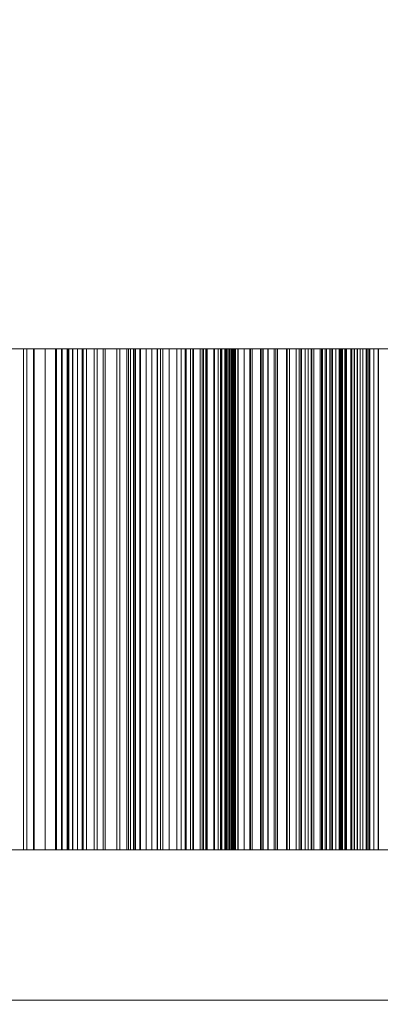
# Model space of a CAD drawing. Header units: millimetres. Extents: x -1970 to 61924, y -58230 to 6847.
# Tile 606 of 656: x 25504 to 25648, y -17512 to -17119. Entities that reach past the tile are written whole.
import ezdxf

# ---------------------------------------------------------------- set-up
doc = ezdxf.new("R2010")
doc.units = ezdxf.units.MM
doc.layers.add('COTAS_P', color=1, linetype='Continuous', lineweight=0)
doc.layers.add('superior_briquetadora', color=7, linetype='Continuous', lineweight=0)
doc.dimstyles.new('R19_100', dxfattribs={"dimtxt": 250, "dimasz": 150, "dimexe": 150, "dimexo": 80, "dimgap": 100, "dimtad": 1, "dimtih": 1, "dimtoh": 1, "dimdsep": 46, "dimcen": 0.09, "dimadec": 0, "dimazin": 0, "dimtfac": 1, "dimtdec": 4, "dimtofl": 0, "dimtmove": 0, "dimatfit": 3, "dimfxl": 1, "dimtolj": 1, "dimtzin": 0, "dimarcsym": 0})

# ---------------------------------------------------------------- blocks, each defined once
blk = doc.blocks.new('DIM_R26_29')
at = {"layer": 'COTAS_P'}
for p, q in [((24250.07, -17080), (24400.07, -17035)), ((26750.07, -17080), (26600.07, -17035)), ((24250.07, -17980), (24250.07, -17080)), ((24250.07, -17080), (26750.07, -17080)), ((24250.07, -17080), (24400.07, -17125)), ((26750.07, -17080), (26600.07, -17125)), ((26750.07, -17980), (26750.07, -17080))]:
    blk.add_line(p, q, dxfattribs=at)
blk.add_text('2500 P', height=250, dxfattribs=at).set_placement((25500.07, -16980))

msp = doc.modelspace()

# ---------------------------------------------------------------- linework, layer by layer
at = {"layer": 'superior_briquetadora'}
for p, q in [((25492.997, -17250), (25506.87, -17250)), ((25509.525, -17250), (25495.416, -17250)), ((25501.589, -17250), (25505.661, -17250)), ((25505.661, -17250), (25505.661, -17450)), ((25505.661, -17250), (25509.893, -17250)), ((25506.87, -17250), (25521.078, -17250)), ((25506.87, -17450), (25506.87, -17250)), ((25523.697, -17250), (25509.525, -17250)), ((25509.525, -17450), (25509.525, -17250)), ((25509.893, -17250), (25509.893, -17450)), ((25509.893, -17250), (25514.27, -17250)), ((25514.27, -17250), (25514.27, -17450)), ((25514.27, -17250), (25518.779, -17250)), ((25518.357, -17250), (25518.357, -17450)), ((25520.813, -17250), (25518.357, -17250)), ((25518.357, -17250), (25525.322, -17250)), ((25518.779, -17250), (25518.779, -17450)), ((25518.779, -17250), (25523.412, -17250)), ((25520.813, -17250), (25520.813, -17450)), ((25523.091, -17250), (25520.813, -17250)), ((25521.078, -17250), (25535.077, -17250)), ((25521.078, -17450), (25521.078, -17250)), ((25523.091, -17250), (25523.091, -17450)), ((25525.21, -17250), (25523.091, -17250)), ((25523.412, -17250), (25523.412, -17450)), ((25523.412, -17250), (25530.719, -17250)), ((25537.388, -17250), (25523.697, -17250)), ((25523.697, -17450), (25523.697, -17250)), ((25525.21, -17250), (25525.21, -17450)), ((25527.183, -17250), (25525.21, -17250)), ((25525.322, -17250), (25525.322, -17450)), ((25525.322, -17250), (25529.472, -17250)), ((25527.183, -17250), (25527.183, -17450)), ((25529.018, -17250), (25527.183, -17250)), ((25529.018, -17250), (25529.018, -17450)), ((25530.719, -17250), (25529.018, -17250)), ((25529.472, -17250), (25529.472, -17450)), ((25529.472, -17250), (25533.788, -17250)), ((25530.719, -17250), (25530.719, -17450)), ((25533.788, -17250), (25533.788, -17450)), ((25533.788, -17250), (25538.25, -17250)), ((25535.077, -17250), (25548.328, -17250)), ((25535.077, -17450), (25535.077, -17250)), ((25550.071, -17250), (25537.388, -17250)), ((25537.388, -17450), (25537.388, -17250)), ((25538.25, -17250), (25538.25, -17450)), ((25538.25, -17250), (25542.841, -17250)), ((25542.841, -17250), (25542.841, -17450)), ((25542.841, -17250), (25547.553, -17250)), ((25544.045, -17250), (25544.045, -17450)), ((25546.895, -17250), (25544.045, -17250)), ((25544.045, -17250), (25550.293, -17250)), ((25546.895, -17250), (25546.895, -17450)), ((25549.585, -17250), (25546.895, -17250)), ((25547.553, -17250), (25547.553, -17450)), ((25547.553, -17250), (25552.377, -17250)), ((25548.328, -17250), (25560.322, -17250)), ((25548.328, -17450), (25548.328, -17250)), ((25549.585, -17250), (25549.585, -17450)), ((25552.132, -17250), (25549.585, -17250)), ((25561.26, -17250), (25550.071, -17250)), ((25550.071, -17450), (25550.071, -17250)), ((25550.293, -17250), (25550.293, -17450)), ((25550.293, -17250), (25554.664, -17250)), ((25552.132, -17250), (25552.132, -17450)), ((25554.546, -17250), (25552.132, -17250)), ((25552.377, -17250), (25552.377, -17450)), ((25552.377, -17250), (25558.999, -17250)), ((25554.546, -17250), (25554.546, -17450)), ((25556.833, -17250), (25554.546, -17250)), ((25554.664, -17250), (25554.664, -17450)), ((25554.664, -17250), (25559.183, -17250)), ((25556.833, -17250), (25556.833, -17450)), ((25558.999, -17250), (25556.833, -17250)), ((25558.999, -17250), (25558.999, -17450)), ((25559.183, -17250), (25559.183, -17450)), ((25559.183, -17250), (25563.831, -17250)), ((25560.322, -17250), (25570.598, -17250)), ((25560.322, -17450), (25560.322, -17250)), ((25570.523, -17250), (25561.26, -17250)), ((25561.26, -17450), (25561.26, -17250)), ((25563.831, -17250), (25563.831, -17450)), ((25563.831, -17250), (25568.594, -17250)), ((25566.901, -17250), (25566.901, -17450)), ((25570.119, -17250), (25566.901, -17250)), ((25566.901, -17250), (25572.373, -17250)), ((25568.594, -17250), (25568.594, -17450)), ((25568.594, -17250), (25573.463, -17250)), ((25570.119, -17250), (25570.119, -17450)), ((25573.196, -17250), (25570.119, -17250)), ((25577.506, -17250), (25570.523, -17250)), ((25570.523, -17450), (25570.523, -17250)), ((25570.598, -17250), (25578.76, -17250)), ((25570.598, -17450), (25570.598, -17250)), ((25572.373, -17250), (25572.373, -17450)), ((25572.373, -17250), (25576.923, -17250)), ((25573.196, -17250), (25573.196, -17450)), ((25576.145, -17250), (25573.196, -17250)), ((25573.463, -17250), (25573.463, -17450)), ((25573.463, -17250), (25578.43, -17250)), ((25576.145, -17250), (25576.145, -17450)), ((25578.976, -17250), (25576.145, -17250)), ((25576.923, -17250), (25576.923, -17450)), ((25576.923, -17250), (25581.601, -17250)), ((25581.94, -17250), (25577.506, -17250)), ((25577.506, -17450), (25577.506, -17250)), ((25578.43, -17250), (25578.43, -17450)), ((25578.43, -17250), (25584.304, -17250)), ((25578.76, -17250), (25584.496, -17250)), ((25578.76, -17450), (25578.76, -17250)), ((25578.976, -17250), (25578.976, -17450)), ((25581.694, -17250), (25578.976, -17250)), ((25581.601, -17250), (25581.601, -17450)), ((25581.601, -17250), (25586.39, -17250)), ((25581.694, -17250), (25581.694, -17450)), ((25584.304, -17250), (25581.694, -17250)), ((25583.435, -17250), (25581.94, -17250)), ((25581.94, -17450), (25581.94, -17250)), ((25584.78, -17250), (25583.435, -17250)), ((25583.435, -17450), (25583.435, -17250)), ((25584.304, -17250), (25584.304, -17450)), ((25584.496, -17250), (25587.585, -17250)), ((25584.496, -17450), (25584.496, -17250)), ((25585.974, -17250), (25584.78, -17250)), ((25584.78, -17450), (25584.78, -17250)), ((25587.016, -17250), (25585.974, -17250)), ((25585.974, -17450), (25585.974, -17250)), ((25586.39, -17250), (25586.39, -17450)), ((25586.39, -17250), (25591.278, -17250)), ((25586.707, -17250), (25586.707, -17450)), ((25590.261, -17250), (25586.707, -17250)), ((25586.707, -17250), (25591.35, -17250)), ((25587.905, -17250), (25587.016, -17250)), ((25587.016, -17450), (25587.016, -17250)), ((25587.585, -17250), (25588.38, -17250)), ((25587.585, -17450), (25587.585, -17250)), ((25588.642, -17250), (25587.905, -17250)), ((25587.905, -17450), (25587.905, -17250)), ((25588.38, -17250), (25589.023, -17250)), ((25588.38, -17450), (25588.38, -17250)), ((25589.227, -17250), (25588.642, -17250)), ((25588.642, -17450), (25588.642, -17250)), ((25589.023, -17250), (25589.512, -17250)), ((25589.023, -17450), (25589.023, -17250)), ((25589.658, -17250), (25589.227, -17250)), ((25589.227, -17450), (25589.227, -17250)), ((25589.512, -17250), (25589.848, -17250)), ((25589.512, -17450), (25589.512, -17250)), ((25589.936, -17250), (25589.658, -17250)), ((25589.658, -17450), (25589.658, -17250)), ((25589.848, -17250), (25590.031, -17250)), ((25589.848, -17450), (25589.848, -17250)), ((25590.06, -17250), (25589.936, -17250)), ((25589.936, -17450), (25589.936, -17250)), ((25590.031, -17250), (25590.06, -17250)), ((25590.031, -17450), (25590.031, -17250)), ((25590.06, -17450), (25590.06, -17250)), ((25590.261, -17250), (25590.261, -17450)), ((25593.694, -17250), (25590.261, -17250)), ((25591.278, -17250), (25591.278, -17450)), ((25591.278, -17250), (25596.258, -17250)), ((25591.35, -17250), (25591.35, -17450)), ((25591.35, -17250), (25596.034, -17250)), ((25593.694, -17250), (25593.694, -17450)), ((25597.017, -17250), (25593.694, -17250)), ((25596.034, -17250), (25596.034, -17450)), ((25596.034, -17250), (25600.826, -17250)), ((25596.258, -17250), (25596.258, -17450)), ((25596.258, -17250), (25601.32, -17250)), ((25597.017, -17250), (25597.017, -17450)), ((25600.239, -17250), (25597.017, -17250)), ((25600.239, -17250), (25600.239, -17450)), ((25603.362, -17250), (25600.239, -17250)), ((25600.826, -17250), (25600.826, -17450)), ((25600.826, -17250), (25605.71, -17250)), ((25601.32, -17250), (25601.32, -17450)), ((25601.32, -17250), (25606.39, -17250)), ((25603.27, -17250), (25603.27, -17450)), ((25607.127, -17250), (25603.27, -17250)), ((25603.27, -17250), (25607.039, -17250)), ((25603.362, -17250), (25603.362, -17450)), ((25606.39, -17250), (25603.362, -17250)), ((25605.71, -17250), (25605.71, -17450)), ((25605.71, -17250), (25610.677, -17250)), ((25606.39, -17250), (25606.39, -17450)), ((25607.039, -17250), (25607.039, -17450)), ((25607.039, -17250), (25611.813, -17250)), ((25607.127, -17250), (25607.127, -17450)), ((25610.883, -17250), (25607.127, -17250)), ((25610.677, -17250), (25610.677, -17450)), ((25610.677, -17250), (25615.719, -17250)), ((25610.883, -17250), (25610.883, -17450)), ((25614.549, -17250), (25610.883, -17250)), ((25611.813, -17250), (25611.813, -17450)), ((25611.813, -17250), (25616.673, -17250)), ((25614.549, -17250), (25614.549, -17450)), ((25618.129, -17250), (25614.549, -17250)), ((25615.719, -17250), (25615.719, -17450)), ((25615.719, -17250), (25620.828, -17250)), ((25616.432, -17250), (25616.432, -17450)), ((25620.554, -17250), (25616.432, -17250)), ((25616.432, -17250), (25619.291, -17250)), ((25616.673, -17250), (25616.673, -17450)), ((25616.673, -17250), (25621.606, -17250)), ((25618.129, -17250), (25618.129, -17450)), ((25621.627, -17250), (25618.129, -17250)), ((25619.291, -17250), (25619.291, -17450)), ((25619.291, -17250), (25624.108, -17250)), ((25620.554, -17250), (25620.554, -17450)), ((25624.597, -17250), (25620.554, -17250)), ((25620.828, -17250), (25620.828, -17450)), ((25620.828, -17250), (25625.045, -17250)), ((25621.606, -17250), (25621.606, -17450)), ((25621.606, -17250), (25626.603, -17250)), ((25621.627, -17250), (25621.627, -17450)), ((25625.045, -17250), (25621.627, -17250)), ((25624.108, -17250), (25624.108, -17450)), ((25624.108, -17250), (25628.989, -17250)), ((25624.597, -17250), (25624.597, -17450)), ((25628.57, -17250), (25624.597, -17250)), ((25625.045, -17250), (25625.045, -17450)), ((25626.065, -17250), (25626.065, -17450)), ((25630.412, -17250), (25626.065, -17250)), ((25626.065, -17250), (25627.987, -17250)), ((25626.603, -17250), (25626.603, -17450)), ((25626.603, -17250), (25631.658, -17250)), ((25627.987, -17250), (25627.987, -17450)), ((25627.987, -17250), (25632.802, -17250)), ((25628.57, -17250), (25628.57, -17450)), ((25632.475, -17250), (25628.57, -17250)), ((25628.989, -17250), (25628.989, -17450)), ((25628.989, -17250), (25633.923, -17250)), ((25630.412, -17250), (25630.412, -17450)), ((25634.705, -17250), (25630.412, -17250)), ((25631.658, -17250), (25631.658, -17450)), ((25631.658, -17250), (25636.766, -17250)), ((25632.078, -17250), (25632.078, -17450)), ((25636.608, -17250), (25632.078, -17250)), ((25632.078, -17250), (25633.043, -17250)), ((25632.475, -17250), (25632.475, -17450)), ((25636.313, -17250), (25632.475, -17250)), ((25632.802, -17250), (25632.802, -17450)), ((25632.802, -17250), (25637.656, -17250)), ((25633.043, -17250), (25633.043, -17450)), ((25633.043, -17250), (25637.809, -17250)), ((25633.923, -17250), (25633.923, -17450)), ((25633.923, -17250), (25638.903, -17250)), ((25634.411, -17250), (25634.411, -17450)), ((25639.082, -17250), (25634.411, -17250)), ((25634.705, -17250), (25634.705, -17450)), ((25638.946, -17250), (25634.705, -17250)), ((25636.313, -17250), (25636.313, -17450)), ((25640.088, -17250), (25636.313, -17250)), ((25636.608, -17250), (25636.608, -17450)), ((25641.108, -17250), (25636.608, -17250)), ((25636.766, -17250), (25636.766, -17450)), ((25636.766, -17250), (25640.088, -17250)), ((25637.656, -17250), (25637.656, -17450)), ((25637.656, -17250), (25642.543, -17250)), ((25637.809, -17250), (25637.809, -17450)), ((25637.809, -17250), (25642.591, -17250)), ((25638.903, -17250), (25638.903, -17450)), ((25638.903, -17250), (25643.923, -17250)), ((25638.946, -17250), (25638.946, -17450)), ((25643.137, -17250), (25638.946, -17250)), ((25639.082, -17250), (25639.082, -17450)), ((25643.745, -17250), (25639.082, -17250)), ((25640.088, -17250), (25640.088, -17450)), ((25641.108, -17250), (25641.108, -17450)), ((25645.576, -17250), (25641.108, -17250)), ((25642.543, -17250), (25642.543, -17450)), ((25642.543, -17250), (25647.457, -17250)), ((25642.591, -17250), (25642.591, -17450)), ((25642.591, -17250), (25647.384, -17250)), ((25643.137, -17250), (25643.137, -17450)), ((25647.28, -17250), (25643.137, -17250)), ((25643.745, -17250), (25643.745, -17450)), ((25648.398, -17250), (25643.745, -17250)), ((25643.923, -17250), (25643.923, -17450)), ((25643.923, -17250), (25648.979, -17250)), ((25645.576, -17250), (25645.576, -17450)), ((25650.015, -17250), (25645.576, -17250)), ((25647.28, -17250), (25647.28, -17450)), ((25651.375, -17250), (25647.28, -17250)), ((25647.384, -17250), (25647.384, -17450)), ((25647.384, -17250), (25652.185, -17250)), ((25647.457, -17250), (25647.457, -17450)), ((25647.457, -17250), (25652.394, -17250)), ((25492.997, -17450), (25506.87, -17450)), ((25509.525, -17450), (25495.416, -17450)), ((25501.589, -17450), (25505.661, -17450)), ((25505.661, -17450), (25509.893, -17450)), ((25506.87, -17450), (25521.078, -17450)), ((25523.697, -17450), (25509.525, -17450)), ((25509.893, -17450), (25514.27, -17450)), ((25514.27, -17450), (25518.779, -17450)), ((25520.813, -17450), (25518.357, -17450)), ((25518.357, -17450), (25525.322, -17450)), ((25518.779, -17450), (25523.412, -17450)), ((25523.091, -17450), (25520.813, -17450)), ((25521.078, -17450), (25535.077, -17450)), ((25525.21, -17450), (25523.091, -17450)), ((25523.412, -17450), (25530.719, -17450)), ((25537.388, -17450), (25523.697, -17450)), ((25527.183, -17450), (25525.21, -17450)), ((25525.322, -17450), (25529.472, -17450)), ((25529.018, -17450), (25527.183, -17450)), ((25530.719, -17450), (25529.018, -17450)), ((25529.472, -17450), (25533.788, -17450)), ((25533.788, -17450), (25538.25, -17450)), ((25535.077, -17450), (25548.328, -17450)), ((25550.071, -17450), (25537.388, -17450)), ((25538.25, -17450), (25542.841, -17450)), ((25542.841, -17450), (25547.553, -17450)), ((25546.895, -17450), (25544.045, -17450)), ((25544.045, -17450), (25550.293, -17450)), ((25549.585, -17450), (25546.895, -17450)), ((25547.553, -17450), (25552.377, -17450)), ((25548.328, -17450), (25560.322, -17450)), ((25552.132, -17450), (25549.585, -17450)), ((25561.26, -17450), (25550.071, -17450)), ((25550.293, -17450), (25554.664, -17450)), ((25554.546, -17450), (25552.132, -17450)), ((25552.377, -17450), (25558.999, -17450)), ((25556.833, -17450), (25554.546, -17450)), ((25554.664, -17450), (25559.183, -17450)), ((25558.999, -17450), (25556.833, -17450)), ((25559.183, -17450), (25563.831, -17450)), ((25560.322, -17450), (25570.598, -17450)), ((25570.523, -17450), (25561.26, -17450)), ((25563.831, -17450), (25568.594, -17450)), ((25570.119, -17450), (25566.901, -17450)), ((25566.901, -17450), (25572.373, -17450)), ((25568.594, -17450), (25573.463, -17450)), ((25573.196, -17450), (25570.119, -17450)), ((25577.506, -17450), (25570.523, -17450)), ((25570.598, -17450), (25578.76, -17450)), ((25572.373, -17450), (25576.923, -17450)), ((25576.145, -17450), (25573.196, -17450)), ((25573.463, -17450), (25578.43, -17450)), ((25578.976, -17450), (25576.145, -17450)), ((25576.923, -17450), (25581.601, -17450)), ((25581.94, -17450), (25577.506, -17450)), ((25578.43, -17450), (25584.304, -17450)), ((25578.76, -17450), (25584.496, -17450)), ((25581.694, -17450), (25578.976, -17450)), ((25581.601, -17450), (25586.39, -17450)), ((25584.304, -17450), (25581.694, -17450)), ((25583.435, -17450), (25581.94, -17450)), ((25584.78, -17450), (25583.435, -17450)), ((25584.496, -17450), (25587.585, -17450)), ((25585.974, -17450), (25584.78, -17450)), ((25587.016, -17450), (25585.974, -17450)), ((25586.39, -17450), (25591.278, -17450)), ((25590.261, -17450), (25586.707, -17450)), ((25586.707, -17450), (25591.35, -17450)), ((25587.905, -17450), (25587.016, -17450)), ((25587.585, -17450), (25588.38, -17450)), ((25588.642, -17450), (25587.905, -17450)), ((25588.38, -17450), (25589.023, -17450)), ((25589.227, -17450), (25588.642, -17450)), ((25589.023, -17450), (25589.512, -17450)), ((25589.658, -17450), (25589.227, -17450)), ((25589.512, -17450), (25589.848, -17450)), ((25589.936, -17450), (25589.658, -17450)), ((25589.848, -17450), (25590.031, -17450)), ((25590.06, -17450), (25589.936, -17450)), ((25590.031, -17450), (25590.06, -17450)), ((25593.694, -17450), (25590.261, -17450)), ((25591.278, -17450), (25596.258, -17450)), ((25591.35, -17450), (25596.034, -17450)), ((25597.017, -17450), (25593.694, -17450)), ((25596.034, -17450), (25600.826, -17450)), ((25596.258, -17450), (25601.32, -17450)), ((25600.239, -17450), (25597.017, -17450)), ((25603.362, -17450), (25600.239, -17450)), ((25600.826, -17450), (25605.71, -17450)), ((25601.32, -17450), (25606.39, -17450)), ((25607.127, -17450), (25603.27, -17450)), ((25603.27, -17450), (25607.039, -17450)), ((25606.39, -17450), (25603.362, -17450)), ((25605.71, -17450), (25610.677, -17450)), ((25607.039, -17450), (25611.813, -17450)), ((25610.883, -17450), (25607.127, -17450)), ((25610.677, -17450), (25615.719, -17450)), ((25614.549, -17450), (25610.883, -17450)), ((25611.813, -17450), (25616.673, -17450)), ((25618.129, -17450), (25614.549, -17450)), ((25615.719, -17450), (25620.828, -17450)), ((25620.554, -17450), (25616.432, -17450)), ((25616.432, -17450), (25619.291, -17450)), ((25616.673, -17450), (25621.606, -17450)), ((25621.627, -17450), (25618.129, -17450)), ((25619.291, -17450), (25624.108, -17450)), ((25624.597, -17450), (25620.554, -17450)), ((25620.828, -17450), (25625.045, -17450)), ((25621.606, -17450), (25626.603, -17450)), ((25625.045, -17450), (25621.627, -17450)), ((25624.108, -17450), (25628.989, -17450)), ((25628.57, -17450), (25624.597, -17450)), ((25630.412, -17450), (25626.065, -17450)), ((25626.065, -17450), (25627.987, -17450)), ((25626.603, -17450), (25631.658, -17450)), ((25627.987, -17450), (25632.802, -17450)), ((25632.475, -17450), (25628.57, -17450)), ((25628.989, -17450), (25633.923, -17450)), ((25634.705, -17450), (25630.412, -17450)), ((25631.658, -17450), (25636.766, -17450)), ((25636.608, -17450), (25632.078, -17450)), ((25632.078, -17450), (25633.043, -17450)), ((25636.313, -17450), (25632.475, -17450)), ((25632.802, -17450), (25637.656, -17450)), ((25633.043, -17450), (25637.809, -17450)), ((25633.923, -17450), (25638.903, -17450)), ((25639.082, -17450), (25634.411, -17450)), ((25638.946, -17450), (25634.705, -17450)), ((25640.088, -17450), (25636.313, -17450)), ((25641.108, -17450), (25636.608, -17450)), ((25636.766, -17450), (25640.088, -17450)), ((25637.656, -17450), (25642.543, -17450)), ((25637.809, -17450), (25642.591, -17450)), ((25638.903, -17450), (25643.923, -17450)), ((25643.137, -17450), (25638.946, -17450)), ((25643.745, -17450), (25639.082, -17450)), ((25645.576, -17450), (25641.108, -17450)), ((25642.543, -17450), (25647.457, -17450)), ((25642.591, -17450), (25647.384, -17450)), ((25647.28, -17450), (25643.137, -17450)), ((25648.398, -17450), (25643.745, -17450)), ((25643.923, -17450), (25648.979, -17450)), ((25650.015, -17450), (25645.576, -17450)), ((25651.375, -17450), (25647.28, -17450)), ((25647.384, -17450), (25652.185, -17450)), ((25647.457, -17450), (25652.394, -17450)), ((23750.067, -17510), (25950.067, -17510)), ((23900.067, -17510), (25800.067, -17510))]:
    msp.add_line(p, q, dxfattribs=at)

# ---------------------------------------------------------------- dimensions: what is measured, and where the dimension line sits
at = {"layer": 'COTAS_P'}
dim = msp.add_aligned_dim(p1=(24250.067, -17980), p2=(26750.067, -17980), distance=900, text='<> P', dimstyle='R19_100', dxfattribs=at)
dim.commit()
dim.dimension.update_dxf_attribs({"geometry": 'DIM_R26_29', "text_midpoint": (25500.067, -17080)})

doc.saveas('drawing.dxf')
